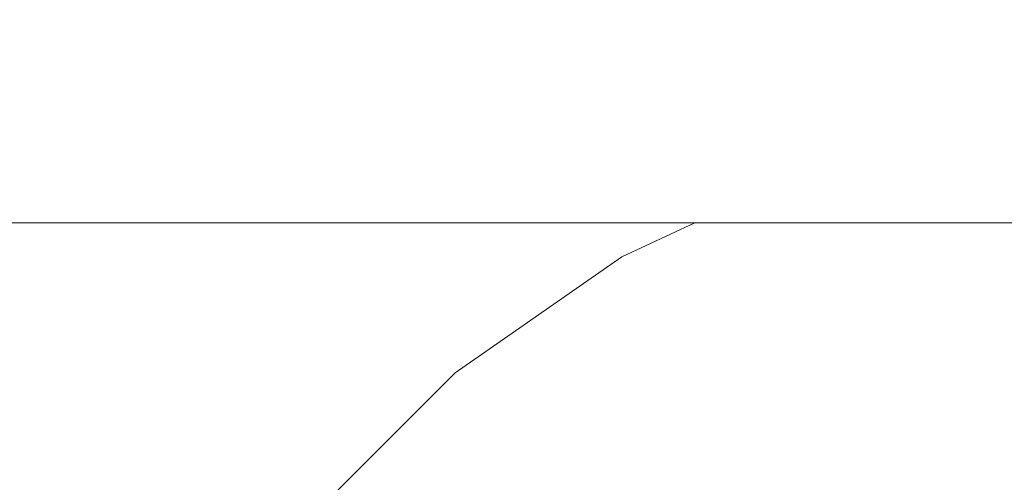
# Model space of a CAD drawing. Header units: millimetres. Extents: x -30280 to 309309, y -17460 to 4378.
# Tile 868 of 1056: x 251528 to 251556, y -13015 to -13002. Entities that reach past the tile are written whole.
import ezdxf

# ---------------------------------------------------------------- set-up
doc = ezdxf.new("R2010")
doc.units = ezdxf.units.MM
doc.header["$MEASUREMENT"] = 0
doc.linetypes.add('Wipeout_Contour', pattern=[1000, 0, -1000])
for name, color, linetype in [('Nuevo_08_E_Envans secs', 7, 'Continuous'), ('Nuevo_09_EI_Mobiliari general', 7, 'Continuous'), ('Nuevo_Ventanas Archicad', 7, 'Continuous')]:
    doc.layers.add(name, color=color, linetype=linetype)
doc.layers.add('Nuevo_09_EI_Mobiliari general_Pluma_Nº__1', color=7, linetype='Continuous', lineweight=5)

# ---------------------------------------------------------------- blocks, each defined once
blk = doc.blocks.new('Elem Sección_541_6', base_point=(235890.588, -13459.976))
at = {"color": 254, "linetype": 'Wipeout_Contour', "lineweight": 0, "ltscale": 1517989.291840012}
blk.add_wipeout([(248979.884, -11359.976), (254508.641, -11359.976), (254508.641, -13457.976), (254654.197, -13457.976), (254654.197, -11012.976), (248979.884, -11012.976)], dxfattribs=at).dxf.layer = 'Nuevo_08_E_Envans secs'
blk = doc.blocks.new('Elem Sección_543_6', base_point=(235890.588, -13459.976))
at = {"color": 254, "linetype": 'Wipeout_Contour', "lineweight": 0, "ltscale": 31165908.05935061}
blk.add_wipeout([(253368.641, -11399.976), (248979.884, -11399.976), (248979.884, -13305.666), (249022.416, -13068.118), (249023.053, -13065.78), (249026.984, -13043.488), (249005.387, -13043.488), (249005.387, -12987.919), (249005.459, -12987.919), (249019.024, -12561.809), (249441.751, -12561.809), (249455.316, -12987.919), (249455.387, -12987.919), (249455.387, -13043.488), (249433.791, -13043.488), (249437.722, -13065.78), (249438.358, -13068.118), (249480.387, -13302.855), (249522.416, -13068.119), (249523.053, -13065.78), (249526.984, -13043.488), (249505.387, -13043.488), (249505.387, -12987.919), (249505.459, -12987.919), (249519.024, -12561.809), (249941.751, -12561.809), (249955.316, -12987.919), (249955.387, -12987.919), (249955.387, -13043.488), (249933.791, -13043.488), (249937.722, -13065.78), (249938.358, -13068.119), (249980.387, -13302.855), (250022.416, -13068.119), (250023.053, -13065.78), (250026.984, -13043.488), (250005.387, -13043.488), (250005.387, -12987.919), (250005.459, -12987.919), (250019.024, -12561.81), (250441.751, -12561.81), (250455.316, -12987.919), (250455.387, -12987.919), (250455.387, -13043.488), (250433.791, -13043.488), (250437.722, -13065.78), (250438.358, -13068.119), (250480.387, -13302.855), (250522.416, -13068.119), (250523.053, -13065.78), (250526.984, -13043.488), (250505.387, -13043.488), (250505.387, -12987.919), (250505.459, -12987.919), (250519.024, -12561.81), (250941.751, -12561.81), (250955.316, -12987.919), (250955.387, -12987.919), (250955.387, -13043.488), (250933.791, -13043.488), (250937.722, -13065.78), (250938.358, -13068.119), (250980.387, -13302.855), (251022.416, -13068.119), (251023.053, -13065.78), (251026.984, -13043.488), (251005.387, -13043.488), (251005.387, -12987.919), (251005.459, -12987.919), (251019.024, -12561.81), (251441.751, -12561.81), (251455.316, -12987.919), (251455.387, -12987.919), (251455.387, -13043.488), (251433.791, -13043.488), (251437.722, -13065.78), (251438.358, -13068.119), (251480.387, -13302.855), (251522.416, -13068.119), (251523.053, -13065.78), (251526.984, -13043.488), (251505.387, -13043.488), (251505.387, -12987.919), (251505.459, -12987.919), (251519.024, -12561.81), (251941.751, -12561.81), (251955.316, -12987.919), (251955.387, -12987.919), (251955.387, -13043.488), (251933.791, -13043.488), (251937.722, -13065.78), (251938.358, -13068.119), (251980.387, -13302.855), (252022.416, -13068.119), (252023.053, -13065.78), (252026.984, -13043.488), (252005.387, -13043.488), (252005.387, -12987.919), (252005.459, -12987.919), (252019.024, -12561.81), (252441.751, -12561.81), (252455.316, -12987.919), (252455.387, -12987.919), (252455.387, -13043.488), (252433.791, -13043.488), (252437.722, -13065.78), (252438.358, -13068.119), (252480.387, -13302.855), (252522.416, -13068.119), (252523.053, -13065.78), (252526.984, -13043.488), (252505.387, -13043.488), (252505.387, -12987.919), (252505.459, -12987.919), (252519.024, -12561.81), (252941.751, -12561.81), (252955.316, -12987.919), (252955.387, -12987.919), (252955.387, -13043.488), (252933.791, -13043.488), (252937.722, -13065.78), (252938.358, -13068.119), (252999.567, -13409.976), (253368.641, -13409.976)], dxfattribs=at).dxf.layer = 'Nuevo_Ventanas Archicad'
blk = doc.blocks.new('Elem Sección_549_6', base_point=(235890.588, -13459.976))
at = {"color": 254, "linetype": 'Wipeout_Contour', "lineweight": 0, "ltscale": 2518667.085434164}
blk.add_wipeout([(251505.387, -13007.674), (251505.387, -13043.221), (251527.031, -13043.221), (251529.096, -13031.509), (251530.589, -13025.942), (251533.027, -13020.719), (251536.337, -13016.001), (251540.418, -13011.93), (251545.145, -13008.632), (251547.209, -13007.674)], dxfattribs=at).dxf.layer = 'Nuevo_09_EI_Mobiliari general'
at = {"color": 254, "linetype": 'Wipeout_Contour', "lineweight": 0, "ltscale": 1008263.756590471}
blk.add_wipeout([(251505.387, -12996.139), (251505.387, -13007.674), (251955.387, -13007.674), (251955.387, -12996.139)], dxfattribs=at).dxf.layer = 'Nuevo_09_EI_Mobiliari general'
at = {"color": 254, "linetype": 'Wipeout_Contour', "lineweight": 0, "ltscale": 1007499.407001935}
blk.add_wipeout([(251536.337, -13016.001), (251536.43, -13016.079), (251540.496, -13012.023), (251540.418, -13011.93)], dxfattribs=at).dxf.layer = 'Nuevo_09_EI_Mobiliari general'
at = {"color": 254, "linetype": 'Wipeout_Contour', "lineweight": 0, "ltscale": 1007516.205351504}
blk.add_wipeout([(251540.418, -13011.93), (251540.496, -13012.023), (251545.205, -13008.737), (251545.145, -13008.632)], dxfattribs=at).dxf.layer = 'Nuevo_09_EI_Mobiliari general'
at = {"color": 254, "linetype": 'Wipeout_Contour', "lineweight": 0, "ltscale": 1007529.629066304}
blk.add_wipeout([(251545.145, -13008.632), (251545.205, -13008.737), (251547.497, -13007.674), (251547.209, -13007.674)], dxfattribs=at).dxf.layer = 'Nuevo_09_EI_Mobiliari general'
at = {"color": 254, "linetype": 'Wipeout_Contour', "lineweight": 0, "ltscale": 1007500.113706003}
blk.add_wipeout([(251540.496, -13012.023), (251536.43, -13016.079), (251536.707, -13016.311), (251540.728, -13012.3)], dxfattribs=at).dxf.layer = 'Nuevo_09_EI_Mobiliari general'
at = {"color": 254, "linetype": 'Wipeout_Contour', "lineweight": 0, "ltscale": 1007516.788845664}
blk.add_wipeout([(251545.205, -13008.737), (251540.496, -13012.023), (251540.728, -13012.3), (251545.385, -13009.05)], dxfattribs=at).dxf.layer = 'Nuevo_09_EI_Mobiliari general'
at = {"color": 254, "linetype": 'Wipeout_Contour', "lineweight": 0, "ltscale": 1007531.142301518}
blk.add_wipeout([(251547.497, -13007.674), (251545.205, -13008.737), (251545.385, -13009.05), (251548.351, -13007.674)], dxfattribs=at).dxf.layer = 'Nuevo_09_EI_Mobiliari general'
at = {"color": 254, "linetype": 'Wipeout_Contour', "lineweight": 0, "ltscale": 1007501.512421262}
blk.add_wipeout([(251540.728, -13012.3), (251536.707, -13016.311), (251537.158, -13016.691), (251541.106, -13012.752)], dxfattribs=at).dxf.layer = 'Nuevo_09_EI_Mobiliari general'
at = {"color": 254, "linetype": 'Wipeout_Contour', "lineweight": 0, "ltscale": 1007517.944918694}
blk.add_wipeout([(251545.385, -13009.05), (251540.728, -13012.3), (251541.106, -13012.752), (251545.679, -13009.561)], dxfattribs=at).dxf.layer = 'Nuevo_09_EI_Mobiliari general'
at = {"color": 254, "linetype": 'Wipeout_Contour', "lineweight": 0, "ltscale": 1007533.939936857}
blk.add_wipeout([(251548.351, -13007.674), (251545.385, -13009.05), (251545.679, -13009.561), (251549.746, -13007.674)], dxfattribs=at).dxf.layer = 'Nuevo_09_EI_Mobiliari general'
at = {"color": 254, "linetype": 'Wipeout_Contour', "lineweight": 0, "ltscale": 1007503.560457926}
blk.add_wipeout([(251541.106, -13012.752), (251537.158, -13016.691), (251537.77, -13017.205), (251541.619, -13013.366)], dxfattribs=at).dxf.layer = 'Nuevo_09_EI_Mobiliari general'
at = {"color": 254, "linetype": 'Wipeout_Contour', "lineweight": 0, "ltscale": 1007519.638281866}
blk.add_wipeout([(251545.679, -13009.561), (251541.106, -13012.752), (251541.619, -13013.366), (251546.078, -13010.254)], dxfattribs=at).dxf.layer = 'Nuevo_09_EI_Mobiliari general'
at = {"color": 254, "linetype": 'Wipeout_Contour', "lineweight": 0, "ltscale": 1259423.766110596}
blk.add_wipeout([(251549.746, -13007.674), (251545.679, -13009.561), (251546.078, -13010.254), (251551.009, -13007.966), (251550.904, -13007.674)], dxfattribs=at).dxf.layer = 'Nuevo_09_EI_Mobiliari general'
at = {"color": 254, "linetype": 'Wipeout_Contour', "lineweight": 0, "ltscale": 1007506.195421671}
blk.add_wipeout([(251537.77, -13017.205), (251538.525, -13017.84), (251542.252, -13014.122), (251541.619, -13013.366)], dxfattribs=at).dxf.layer = 'Nuevo_09_EI_Mobiliari general'
at = {"color": 254, "linetype": 'Wipeout_Contour', "lineweight": 0, "ltscale": 755662.687123}
blk.add_wipeout([(251550.904, -13007.674), (251551.009, -13007.966), (251552.11, -13007.674)], dxfattribs=at).dxf.layer = 'Nuevo_09_EI_Mobiliari general'
at = {"color": 254, "linetype": 'Wipeout_Contour', "lineweight": 0, "ltscale": 1007521.817340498}
blk.add_wipeout([(251541.619, -13013.366), (251542.252, -13014.122), (251546.569, -13011.109), (251546.078, -13010.254)], dxfattribs=at).dxf.layer = 'Nuevo_09_EI_Mobiliari general'
at = {"color": 254, "linetype": 'Wipeout_Contour', "lineweight": 0, "ltscale": 1007539.725679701}
blk.add_wipeout([(251546.078, -13010.254), (251546.569, -13011.109), (251551.345, -13008.893), (251551.009, -13007.966)], dxfattribs=at).dxf.layer = 'Nuevo_09_EI_Mobiliari general'
at = {"color": 254, "linetype": 'Wipeout_Contour', "lineweight": 0, "ltscale": 1007509.337112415}
blk.add_wipeout([(251542.252, -13014.122), (251538.525, -13017.84), (251539.399, -13018.575), (251542.985, -13014.998)], dxfattribs=at).dxf.layer = 'Nuevo_09_EI_Mobiliari general'
at = {"layer": 'Nuevo_09_EI_Mobiliari general_Pluma_Nº__1', "color": 7, "linetype": 'Continuous', "lineweight": 5}
blk.add_line((251545.145, -13008.632), (251547.209, -13007.674), dxfattribs=at)
at = {"color": 254, "linetype": 'Wipeout_Contour', "lineweight": 0, "ltscale": 1007555.491883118}
blk.add_wipeout([(251551.009, -13007.966), (251551.345, -13008.893), (251555.937, -13007.674), (251552.11, -13007.674)], dxfattribs=at).dxf.layer = 'Nuevo_09_EI_Mobiliari general'
at = {"color": 254, "linetype": 'Wipeout_Contour', "lineweight": 0, "ltscale": 1007524.415766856}
blk.add_wipeout([(251546.569, -13011.109), (251542.252, -13014.122), (251542.985, -13014.998), (251547.139, -13012.099)], dxfattribs=at).dxf.layer = 'Nuevo_09_EI_Mobiliari general'
at = {"layer": 'Nuevo_09_EI_Mobiliari general_Pluma_Nº__1', "color": 7, "linetype": 'Continuous', "lineweight": 5}
blk.add_line((251540.418, -13011.93), (251545.145, -13008.632), dxfattribs=at)
at = {"color": 254, "linetype": 'Wipeout_Contour', "lineweight": 0, "ltscale": 1007541.701468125}
blk.add_wipeout([(251551.345, -13008.893), (251546.569, -13011.109), (251547.139, -13012.099), (251551.733, -13009.967)], dxfattribs=at).dxf.layer = 'Nuevo_09_EI_Mobiliari general'
at = {"color": 254, "linetype": 'Wipeout_Contour', "lineweight": 0, "ltscale": 1007512.889964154}
blk.add_wipeout([(251542.985, -13014.998), (251539.399, -13018.575), (251540.366, -13019.388), (251543.796, -13015.967)], dxfattribs=at).dxf.layer = 'Nuevo_09_EI_Mobiliari general'
at = {"layer": 'Nuevo_09_EI_Mobiliari general_Pluma_Nº__1', "color": 7, "linetype": 'Continuous', "lineweight": 5}
blk.add_line((251536.337, -13016.001), (251540.418, -13011.93), dxfattribs=at)
at = {"color": 254, "linetype": 'Wipeout_Contour', "lineweight": 0, "ltscale": 1259452.313465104}
blk.add_wipeout([(251555.937, -13007.674), (251551.345, -13008.893), (251551.733, -13009.967), (251556.629, -13008.668), (251556.456, -13007.674)], dxfattribs=at).dxf.layer = 'Nuevo_09_EI_Mobiliari general'
at = {"color": 254, "linetype": 'Wipeout_Contour', "lineweight": 0, "ltscale": 1007527.354520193}
blk.add_wipeout([(251547.139, -13012.099), (251542.985, -13014.998), (251543.796, -13015.967), (251547.769, -13013.195)], dxfattribs=at).dxf.layer = 'Nuevo_09_EI_Mobiliari general'
at = {"layer": 'Nuevo_09_EI_Mobiliari general_Pluma_Nº__1', "color": 7, "linetype": 'Continuous', "lineweight": 5}
blk.add_line((251505.387, -13007.674), (251955.387, -13007.674), dxfattribs=at)
at = {"color": 254, "linetype": 'Wipeout_Contour', "lineweight": 0, "ltscale": 1007543.936376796}
blk.add_wipeout([(251551.733, -13009.967), (251547.139, -13012.099), (251547.769, -13013.195), (251552.163, -13011.156)], dxfattribs=at).dxf.layer = 'Nuevo_09_EI_Mobiliari general'
at = {"color": 254, "linetype": 'Wipeout_Contour', "lineweight": 0, "ltscale": 1007562.129317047}
blk.add_wipeout([(251556.629, -13008.668), (251551.733, -13009.967), (251552.163, -13011.156), (251556.845, -13009.913)], dxfattribs=at).dxf.layer = 'Nuevo_09_EI_Mobiliari general'
at = {"color": 254, "linetype": 'Wipeout_Contour', "lineweight": 0, "ltscale": 1007530.544254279}
blk.add_wipeout([(251547.769, -13013.195), (251543.796, -13015.967), (251544.66, -13017), (251548.44, -13014.362)], dxfattribs=at).dxf.layer = 'Nuevo_09_EI_Mobiliari general'
at = {"color": 254, "linetype": 'Wipeout_Contour', "lineweight": 0, "ltscale": 1007546.362464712}
blk.add_wipeout([(251552.163, -13011.156), (251547.769, -13013.195), (251548.44, -13014.362), (251552.621, -13012.423)], dxfattribs=at).dxf.layer = 'Nuevo_09_EI_Mobiliari general'
at = {"color": 254, "linetype": 'Wipeout_Contour', "lineweight": 0, "ltscale": 1007563.717627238}
blk.add_wipeout([(251556.845, -13009.913), (251552.163, -13011.156), (251552.621, -13012.423), (251557.076, -13011.24)], dxfattribs=at).dxf.layer = 'Nuevo_09_EI_Mobiliari general'
at = {"color": 254, "linetype": 'Wipeout_Contour', "lineweight": 0, "ltscale": 1007533.888038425}
blk.add_wipeout([(251548.44, -13014.362), (251544.66, -13017), (251545.552, -13018.066), (251549.132, -13015.567)], dxfattribs=at).dxf.layer = 'Nuevo_09_EI_Mobiliari general'
at = {"color": 254, "linetype": 'Wipeout_Contour', "lineweight": 0, "ltscale": 1007548.906027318}
blk.add_wipeout([(251552.621, -13012.423), (251548.44, -13014.362), (251549.132, -13015.567), (251553.093, -13013.729)], dxfattribs=at).dxf.layer = 'Nuevo_09_EI_Mobiliari general'
at = {"color": 254, "linetype": 'Wipeout_Contour', "lineweight": 0, "ltscale": 1007565.383274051}
blk.add_wipeout([(251557.076, -13011.24), (251552.621, -13012.423), (251553.093, -13013.729), (251557.314, -13012.608)], dxfattribs=at).dxf.layer = 'Nuevo_09_EI_Mobiliari general'
at = {"color": 254, "linetype": 'Wipeout_Contour', "lineweight": 0, "ltscale": 1007551.489844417}
blk.add_wipeout([(251553.093, -13013.729), (251549.132, -13015.567), (251549.825, -13016.771), (251553.566, -13015.035)], dxfattribs=at).dxf.layer = 'Nuevo_09_EI_Mobiliari general'
at = {"color": 254, "linetype": 'Wipeout_Contour', "lineweight": 0, "ltscale": 1007567.075742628}
blk.add_wipeout([(251557.314, -13012.608), (251553.093, -13013.729), (251553.566, -13015.035), (251557.551, -13013.977)], dxfattribs=at).dxf.layer = 'Nuevo_09_EI_Mobiliari general'
at = {"color": 254, "linetype": 'Wipeout_Contour', "lineweight": 0, "ltscale": 1007568.743770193}
blk.add_wipeout([(251557.551, -13013.977), (251553.566, -13015.035), (251554.024, -13016.302), (251557.782, -13015.304)], dxfattribs=at).dxf.layer = 'Nuevo_09_EI_Mobiliari general'

msp = doc.modelspace()

# ---------------------------------------------------------------- block references
at = {"layer": 'Nuevo_08_E_Envans secs', "lineweight": 0}
msp.add_blockref('Elem Sección_541_6', (235890.588, -13459.976), dxfattribs=at)

# ---------------------------------------------------------------- next in the draw order: block references
at = {"layer": 'Nuevo_Ventanas Archicad', "lineweight": 0}
msp.add_blockref('Elem Sección_543_6', (235890.588, -13459.976), dxfattribs=at)

# ---------------------------------------------------------------- next in the draw order: block references
at = {"layer": 'Nuevo_09_EI_Mobiliari general', "lineweight": 0}
msp.add_blockref('Elem Sección_549_6', (235890.588, -13459.976), dxfattribs=at)

doc.saveas('drawing.dxf')
